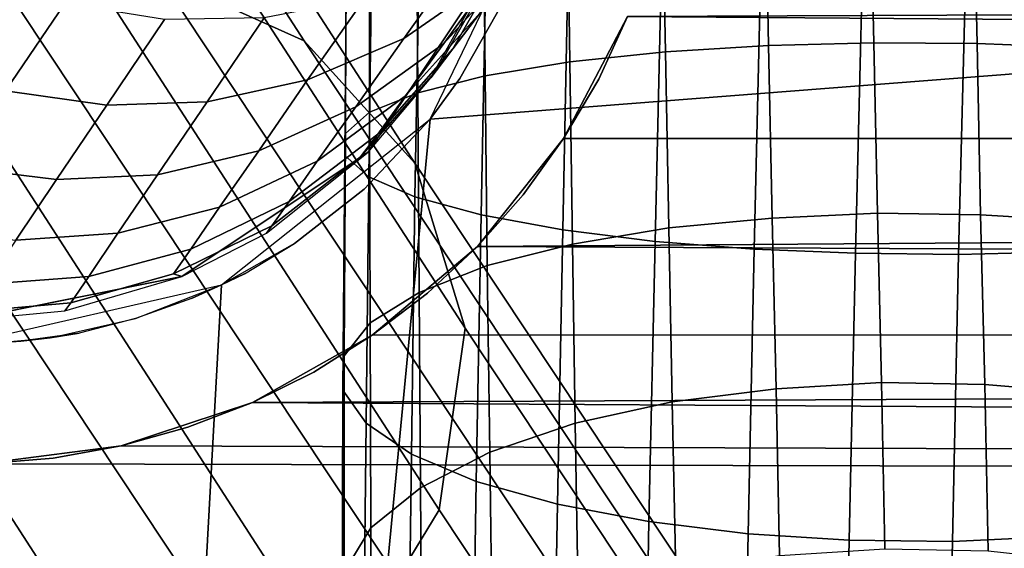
# Model space of a CAD drawing. Extents: x -43.1 to 43.1, y -41.3 to 41.3.
# Tile 432 of 744: x 0.0083 to 0.1515, y -0.1166 to -0.0398. Entities that reach past the tile are written whole.
import ezdxf

# ---------------------------------------------------------------- set-up
doc = ezdxf.new("R2010")
doc.units = 0
for name, color, linetype in [('CABLE', 18, 'CONTINUOUS'), ('CEILING_SUPPORT', 254, 'CONTINUOUS'), ('CLAMP', 254, 'CONTINUOUS'), ('METAL_BASE', 254, 'CONTINUOUS'), ('WIRE', 254, 'CONTINUOUS')]:
    doc.layers.add(name, color=color, linetype=linetype)

msp = doc.modelspace()

# ---------------------------------------------------------------- linework, layer by layer
at = {"layer": 'CABLE'}
for points in [[(0.0497, -0.0428, 27.6967), (-0.0227, 0.069, 27.419), (-0.0441, 0.0789, 27.4279), (0.0285, -0.0333, 27.7066)], [(0.0658, -0.0606, 27.6847), (-0.0062, 0.0507, 27.4082), (-0.0227, 0.069, 27.419), (0.0497, -0.0428, 27.6967)], [(0.0731, -0.0846, 27.6725), (0.0013, 0.0263, 27.3971), (-0.0062, 0.0507, 27.4082), (0.0658, -0.0606, 27.6847)], [(0.0693, -0.111, 27.6624), (-0.0022, -0.0005, 27.3879), (0.0013, 0.0263, 27.3971), (0.0731, -0.0846, 27.6725)], [(0.0549, -0.1348, 27.6563), (-0.0164, -0.0245, 27.3823), (-0.0022, -0.0005, 27.3879), (0.0693, -0.111, 27.6624)], [(0.0328, -0.1519, 27.6552), (-0.0385, -0.0415, 27.3812), (-0.0164, -0.0245, 27.3823), (0.0549, -0.1348, 27.6563)], [(0.1591, -0.2653, 28.2591), (0.0042, -0.032, 27.7138), (-0.0211, -0.0398, 27.7175), (0.1337, -0.2731, 28.2628)], [(0.1833, -0.2666, 28.252), (0.0285, -0.0333, 27.7066), (0.0042, -0.032, 27.7138), (0.1591, -0.2653, 28.2591)], [(0.2046, -0.2763, 28.2424), (0.0497, -0.0428, 27.6967), (0.0285, -0.0333, 27.7066), (0.1833, -0.2666, 28.252)], [(0.1337, -0.2731, 28.2628), (-0.0211, -0.0398, 27.7175), (-0.0432, -0.0568, 27.7165), (0.1117, -0.2902, 28.2619)], [(0.0074, -0.1597, 27.6589), (-0.064, -0.0492, 27.3844), (-0.0385, -0.0415, 27.3812), (0.0328, -0.1519, 27.6552)], [(0.2209, -0.2943, 28.2308), (0.0658, -0.0606, 27.6847), (0.0497, -0.0428, 27.6967), (0.2046, -0.2763, 28.2424)], [(0.1117, -0.2902, 28.2619), (-0.0432, -0.0568, 27.7165), (-0.0576, -0.0807, 27.7104), (0.0973, -0.3142, 28.2561)], [(0.2283, -0.3185, 28.219), (0.0731, -0.0846, 27.6725), (0.0658, -0.0606, 27.6847), (0.2209, -0.2943, 28.2308)], [(0.0973, -0.3142, 28.2561), (-0.0576, -0.0807, 27.7104), (-0.0614, -0.107, 27.7002), (0.0937, -0.3407, 28.2464)], [(0.2246, -0.345, 28.2093), (0.0693, -0.111, 27.6624), (0.0731, -0.0846, 27.6725), (0.2283, -0.3185, 28.219)], [(0.0937, -0.3407, 28.2464), (-0.0614, -0.107, 27.7002), (-0.0541, -0.1311, 27.688), (0.1011, -0.3649, 28.2347)], [(0.2103, -0.369, 28.2035), (0.0549, -0.1348, 27.6563), (0.0693, -0.111, 27.6624), (0.2246, -0.345, 28.2093)]]:
    msp.add_3dface(points, dxfattribs=at)
at = {"layer": 'CEILING_SUPPORT'}
for points in [[(0.068, -0.0542, 101.9285), (0.7651, 0, 101.9285), (0.7651, -0.7651, 101.9285), (0, -0.7651, 101.9285)], [(0.068, -0.0542, 101.859), (0.7651, 0, 101.859), (0.7651, -0.7651, 101.859), (0, -0.7651, 101.859)], [(0.068, -0.0542, 101.9285), (0.0848, -0.0193, 101.9285), (0.7651, 0, 101.9285)], [(0.068, -0.0542, 101.859), (0.0848, -0.0193, 101.859), (0.7651, 0, 101.859)], [(0.0786, -0.0372, 101.859), (0.0786, -0.0372, 101.9285), (0.0723, -0.0483, 101.9285), (0.0723, -0.0483, 101.859)], [(0.0723, -0.0483, 101.859), (0.0723, -0.0483, 101.9285), (0.068, -0.0542, 101.9285), (0.068, -0.0542, 101.859)], [(0, -0.7651, 101.9285), (0.0377, -0.0783, 101.9285), (0.068, -0.0542, 101.9285)], [(0.068, -0.0542, 101.859), (0, -0.7651, 101.859), (0.0377, -0.0783, 101.859)], [(0.068, -0.0542, 101.859), (0.068, -0.0542, 101.9285), (0.0584, -0.0644, 101.9285), (0.0584, -0.0644, 101.859)], [(0.0584, -0.0644, 101.859), (0.0584, -0.0644, 101.9285), (0.0483, -0.0723, 101.9285), (0.0483, -0.0723, 101.859)], [(0.0483, -0.0723, 101.859), (0.0483, -0.0723, 101.9285), (0.0377, -0.0783, 101.9285), (0.041, -0.0767, 101.859)], [(0.041, -0.0767, 101.859), (0.0377, -0.0783, 101.9285), (0.0377, -0.0783, 101.859)], [(0.0377, -0.0783, 101.9285), (0, -0.7651, 101.9285), (0, -0.0869, 101.9285)], [(0.0377, -0.0783, 101.859), (0, -0.7651, 101.859), (0, -0.0869, 101.859)], [(0.0377, -0.0783, 101.859), (0.0333, -0.0803, 101.9285), (0.0252, -0.0832, 101.9285), (0.0252, -0.0832, 101.859)], [(0.0377, -0.0783, 101.859), (0.0377, -0.0783, 101.9285), (0.0333, -0.0803, 101.9285)], [(0.0252, -0.0832, 101.859), (0.0252, -0.0832, 101.9285), (0.017, -0.0853, 101.9285), (0.0128, -0.086, 101.859)], [(0.0128, -0.086, 101.859), (0.017, -0.0853, 101.9285), (0.0085, -0.0865, 101.9285)], [(0.0043, -0.0868, 101.859), (0.0085, -0.0865, 101.9285), (0, -0.0869, 101.9285)], [(0.0128, -0.086, 101.859), (0.0085, -0.0865, 101.9285), (0.0043, -0.0868, 101.859)]]:
    msp.add_3dface(points, dxfattribs=at)
at = {"layer": 'CLAMP'}
for points in [[(2.4062, -0.057, 94.0517), (0.0967, -0.0393, 94.0536), (2.4012, -0.0287, 94.0544)], [(2.4012, -0.0287, 93.152), (0.0967, -0.0393, 93.1528), (2.4062, -0.057, 93.1547)], [(2.4062, -0.057, 94.0517), (0.0874, -0.057, 94.0517), (0.0967, -0.0393, 94.0536)], [(2.4062, -0.057, 93.1547), (0.0967, -0.0393, 93.1528), (0.0874, -0.057, 93.1548)], [(0.0967, -0.0393, 93.1528), (0.0967, -0.0393, 94.0536), (0.0925, -0.0484, 94.0527), (0.0925, -0.0484, 93.1537)], [(0.0874, -0.057, 93.1548), (0.0925, -0.0484, 93.1537), (0.0925, -0.0484, 94.0527), (0.0874, -0.057, 94.0517)], [(0.0749, -0.0727, 94.0494), (2.4062, -0.057, 94.0517), (2.4145, -0.0842, 94.0474)], [(0.0874, -0.057, 94.0517), (2.4062, -0.057, 94.0517), (0.0749, -0.0727, 94.0494)], [(2.4062, -0.057, 93.1547), (0.0749, -0.0727, 93.157), (2.4145, -0.0842, 93.159)], [(2.4062, -0.057, 93.1547), (0.0874, -0.057, 93.1548), (0.0749, -0.0727, 93.157)], [(0.0815, -0.0652, 94.0505), (0.0815, -0.0652, 93.1559), (0.0874, -0.057, 93.1548), (0.0874, -0.057, 94.0517)], [(0.0815, -0.0652, 93.1559), (0.0815, -0.0652, 94.0505), (0.0749, -0.0727, 94.0494), (0.0749, -0.0727, 93.157)], [(2.4145, -0.0842, 94.0474), (0.0596, -0.0856, 94.0471), (0.0749, -0.0727, 94.0494)], [(0.0596, -0.0856, 93.1593), (2.4145, -0.0842, 93.159), (0.0749, -0.0727, 93.157)], [(0.0676, -0.0795, 94.0482), (0.0676, -0.0795, 93.1582), (0.0749, -0.0727, 93.157), (0.0749, -0.0727, 94.0494)], [(0.0596, -0.0856, 94.0471), (0.0596, -0.0856, 93.1593), (0.0676, -0.0795, 93.1582), (0.0676, -0.0795, 94.0482)], [(0.0422, -0.0954, 94.0451), (2.4145, -0.0842, 94.0474), (2.4258, -0.1101, 94.0417)], [(2.4145, -0.0842, 94.0474), (0.0422, -0.0954, 94.0451), (0.0596, -0.0856, 94.0471)], [(0.0422, -0.0954, 93.1613), (2.4258, -0.1101, 93.1647), (2.4145, -0.0842, 93.159)], [(0.0422, -0.0954, 93.1613), (2.4145, -0.0842, 93.159), (0.0596, -0.0856, 93.1593)], [(0.0596, -0.0856, 94.0471), (0.0511, -0.091, 94.046), (0.0511, -0.091, 93.1604), (0.0596, -0.0856, 93.1593)], [(0.0511, -0.091, 93.1604), (0.0511, -0.091, 94.046), (0.0422, -0.0954, 94.0451), (0.0422, -0.0954, 93.1613)], [(2.4258, -0.1101, 94.0417), (0.0231, -0.1017, 94.0437), (0.0422, -0.0954, 94.0451)], [(2.4258, -0.1101, 93.1647), (0.0422, -0.0954, 93.1613), (0.0231, -0.1017, 93.1627)], [(0.0328, -0.099, 93.1621), (0.0422, -0.0954, 93.1613), (0.0422, -0.0954, 94.0451), (0.0328, -0.099, 94.0443)], [(0.0231, -0.1017, 94.0437), (0.0231, -0.1017, 93.1627), (0.0328, -0.099, 93.1621), (0.0328, -0.099, 94.0443)], [(0.0031, -0.1043, 94.0431), (0.0231, -0.1017, 94.0437), (2.4258, -0.1101, 94.0417)], [(2.4258, -0.1101, 93.1647), (0.0231, -0.1017, 93.1627), (0.0031, -0.1043, 93.1633)], [(0.0132, -0.1035, 94.0433), (0.0132, -0.1035, 93.1631), (0.0231, -0.1017, 93.1627), (0.0231, -0.1017, 94.0437)], [(2.4258, -0.1101, 94.0417), (-0.6955, -0.1312, 94.0358), (0.0031, -0.1043, 94.0431)], [(2.4258, -0.1101, 93.1647), (0.0031, -0.1043, 93.1633), (-0.6955, -0.1312, 93.1706)], [(0.0031, -0.1043, 93.1633), (0.0132, -0.1035, 93.1631), (0.0061, -0.1041, 93.6032)], [(0.0061, -0.1041, 93.6032), (0.0132, -0.1035, 94.0433), (0.0031, -0.1043, 94.0431)], [(0.0132, -0.1035, 94.0433), (0.0061, -0.1041, 93.6032), (0.0132, -0.1035, 93.1631)], [(-0.6955, -0.1312, 94.0358), (2.4258, -0.1101, 94.0417), (2.4399, -0.1343, 94.0349)], [(2.4399, -0.1343, 93.1715), (2.4258, -0.1101, 93.1647), (-0.6955, -0.1312, 93.1706)]]:
    msp.add_3dface(points, dxfattribs=at)
at = {"layer": 'METAL_BASE'}
for points in [[(-1.669, 0.6609, 8.6989), (-0.8194, 1.6735, 8.6989), (0.4824, 1.903, 8.6989), (1.6271, -1.2421, 8.6989)], [(-0.9992, 1.3658, 8.6989), (-1.609, 0.3096, 8.6989), (-1.3972, -0.8914, 8.6989), (1.2928, 1.3658, 8.6989)], [(-1.3972, -0.8914, 8.6989), (-0.463, -1.6754, 8.6989), (0.7566, -1.6754, 8.6989), (1.2928, 1.3658, 8.6989)], [(-0.8992, 1.2466, 0.6411), (-1.4558, 0.2826, 0.6411), (-1.2625, -0.8137, 0.6411), (1.1929, 1.2466, 0.6411)], [(-1.2625, -0.8137, 0.6411), (-0.4098, -1.5292, 0.6411), (0.7034, -1.5292, 0.6411), (1.1929, 1.2466, 0.6411)], [(-0.8194, -1.6735, 8.6989), (-1.669, -0.6609, 8.6989), (-1.669, 0.6609, 8.6989), (1.6271, -1.2421, 8.6989)]]:
    msp.add_3dface(points, dxfattribs=at)
at = {"layer": 'WIRE'}
for points in [[(0.0883, -0.0459, 1.5137), (0.0879, -0.0187, 1.5097), (0.1017, -0.0182, 1.5184), (0.1022, -0.0444, 1.5222)], [(0.1022, -0.0444, 1.5222), (0.1017, -0.0182, 1.5184), (0.1167, -0.0179, 1.5241), (0.1172, -0.0435, 1.5276)], [(0.1172, -0.0435, 1.5276), (0.1167, -0.0179, 1.5241), (0.1319, -0.0178, 1.5268), (0.1325, -0.0431, 1.5302)], [(0.1325, -0.0431, 1.5302), (0.1319, -0.0178, 1.5268), (0.1469, -0.0179, 1.5267), (0.1475, -0.0432, 1.53)], [(0.1475, -0.0432, 1.53), (0.1469, -0.0179, 1.5267), (0.1617, -0.0182, 1.5239), (0.1622, -0.0438, 1.5271)], [(0.0662, -0.0504, 1.489), (0.066, -0.0205, 1.4844), (0.0757, -0.0195, 1.4982), (0.076, -0.0479, 1.5025)], [(0.076, -0.0479, 1.5025), (0.0757, -0.0195, 1.4982), (0.0879, -0.0187, 1.5097), (0.0883, -0.0459, 1.5137)], [(0.0592, -0.0532, 1.4735), (0.0592, -0.0216, 1.4687), (0.066, -0.0205, 1.4844), (0.0662, -0.0504, 1.489)], [(0.0557, -0.0563, 1.457), (0.0558, -0.0229, 1.4518), (0.0592, -0.0216, 1.4687), (0.0592, -0.0532, 1.4735)], [(0.0724, -0.0309, 3.3604), (0.0642, -0.0425, 3.3985), (0.0769, -0.0336, 3.4038), (0.085, -0.0223, 3.3664)], [(0.0769, -0.0336, 3.4038), (0.07, -0.0432, 3.4418), (0.0808, -0.0313, 3.4465), (0.0876, -0.0221, 3.4094)], [(0.0556, -0.0595, 1.44), (0.0559, -0.0242, 1.4346), (0.0558, -0.0229, 1.4518), (0.0557, -0.0563, 1.457)], [(0.0591, -0.0626, 1.4235), (0.0596, -0.0255, 1.4179), (0.0559, -0.0242, 1.4346), (0.0556, -0.0595, 1.44)], [(0.0753, -0.0387, 3.4842), (0.0713, -0.044, 3.5222), (0.0796, -0.0294, 3.5247), (0.0836, -0.0243, 3.4879)], [(0.0658, -0.0655, 1.4082), (0.0665, -0.0267, 1.4025), (0.0596, -0.0255, 1.4179), (0.0591, -0.0626, 1.4235)], [(0.0754, -0.0681, 1.3948), (0.0762, -0.0279, 1.3889), (0.0665, -0.0267, 1.4025), (0.0658, -0.0655, 1.4082)], [(0.0873, -0.0703, 1.3837), (0.0881, -0.0288, 1.3778), (0.0762, -0.0279, 1.3889), (0.0754, -0.0681, 1.3948)], [(0.0713, -0.044, 3.5222), (0.0689, -0.0472, 3.5605), (0.0772, -0.0325, 3.5618), (0.0796, -0.0294, 3.5247)], [(0.1007, -0.072, 1.3753), (0.1017, -0.0296, 1.3694), (0.0881, -0.0288, 1.3778), (0.0873, -0.0703, 1.3837)], [(0.1151, -0.0731, 1.3697), (0.1161, -0.0301, 1.3638), (0.1017, -0.0296, 1.3694), (0.1007, -0.072, 1.3753)], [(0.0585, -0.0366, 3.355), (0.0502, -0.0485, 3.3937), (0.0642, -0.0425, 3.3985), (0.0724, -0.0309, 3.3604)], [(0.07, -0.0432, 3.4418), (0.0644, -0.0508, 3.4805), (0.0753, -0.0387, 3.4842), (0.0808, -0.0313, 3.4465)], [(0.1298, -0.0737, 1.3668), (0.1309, -0.0304, 1.361), (0.1161, -0.0301, 1.3638), (0.1151, -0.0731, 1.3697)], [(0.1448, -0.0739, 1.3666), (0.1459, -0.0305, 1.3609), (0.1309, -0.0304, 1.361), (0.1298, -0.0737, 1.3668)], [(0.1601, -0.0735, 1.3691), (0.1611, -0.0305, 1.3637), (0.1459, -0.0305, 1.3609), (0.1448, -0.0739, 1.3666)], [(0.0003, -0.0324, 3.342), (-0.0083, -0.0453, 3.3822), (0.0063, -0.0501, 3.3839), (0.0149, -0.0374, 3.3439)], [(0.059, -0.059, 3.599), (0.059, -0.059, 103.7482), (0.0771, -0.0319, 103.7482), (0.0771, -0.0319, 3.599)], [(0.0689, -0.0472, 3.5605), (0.0681, -0.0482, 3.599), (0.0771, -0.0319, 3.599), (0.0772, -0.0325, 3.5618)], [(0.0642, -0.0425, 3.3985), (0.0572, -0.0524, 3.4374), (0.07, -0.0432, 3.4418), (0.0769, -0.0336, 3.4038)], [(0.0439, -0.0395, 3.3504), (0.0356, -0.0517, 3.3897), (0.0502, -0.0485, 3.3937), (0.0585, -0.0366, 3.355)], [(0.0149, -0.0374, 3.3439), (0.0063, -0.0501, 3.3839), (0.021, -0.0522, 3.3864), (0.0294, -0.0397, 3.3467)], [(0.0294, -0.0397, 3.3467), (0.021, -0.0522, 3.3864), (0.0356, -0.0517, 3.3897), (0.0439, -0.0395, 3.3504)], [(0.0644, -0.0508, 3.4805), (0.0604, -0.0564, 3.5197), (0.0713, -0.044, 3.5222), (0.0753, -0.0387, 3.4842)], [(0.0502, -0.0485, 3.3937), (0.0431, -0.0588, 3.4334), (0.0572, -0.0524, 3.4374), (0.0642, -0.0425, 3.3985)], [(0.0572, -0.0524, 3.4374), (0.0516, -0.0603, 3.4771), (0.0644, -0.0508, 3.4805), (0.07, -0.0432, 3.4418)], [(0.0604, -0.0564, 3.5197), (0.0579, -0.0597, 3.5593), (0.0689, -0.0472, 3.5605), (0.0713, -0.044, 3.5222)], [(0.1027, -0.07, 1.5287), (0.1022, -0.0444, 1.5222), (0.1172, -0.0435, 1.5276), (0.1177, -0.0686, 1.5339)], [(0.1177, -0.0686, 1.5339), (0.1172, -0.0435, 1.5276), (0.1325, -0.0431, 1.5302), (0.133, -0.0679, 1.5363)], [(0.133, -0.0679, 1.5363), (0.1325, -0.0431, 1.5302), (0.1475, -0.0432, 1.53), (0.148, -0.0681, 1.5359)], [(0.148, -0.0681, 1.5359), (0.1475, -0.0432, 1.53), (0.1622, -0.0438, 1.5271), (0.1627, -0.069, 1.533)], [(0.0887, -0.0724, 1.5206), (0.0883, -0.0459, 1.5137), (0.1022, -0.0444, 1.5222), (0.1027, -0.07, 1.5287)], [(0.0579, -0.0597, 3.5593), (0.059, -0.059, 3.599), (0.0681, -0.0482, 3.599), (0.0689, -0.0472, 3.5605)], [(0.0763, -0.0755, 1.5098), (0.076, -0.0479, 1.5025), (0.0883, -0.0459, 1.5137), (0.0887, -0.0724, 1.5206)], [(0.0356, -0.0517, 3.3897), (0.0284, -0.0623, 3.43), (0.0431, -0.0588, 3.4334), (0.0502, -0.0485, 3.3937)], [(0.0664, -0.0794, 1.4966), (0.0662, -0.0504, 1.489), (0.076, -0.0479, 1.5025), (0.0763, -0.0755, 1.5098)], [(0.0063, -0.0501, 3.3839), (-0.001, -0.0612, 3.4251), (0.0137, -0.063, 3.4273), (0.021, -0.0522, 3.3864)], [(0.0516, -0.0603, 3.4771), (0.0475, -0.0662, 3.5174), (0.0604, -0.0564, 3.5197), (0.0644, -0.0508, 3.4805)], [(0.0593, -0.0838, 1.4817), (0.0592, -0.0532, 1.4735), (0.0662, -0.0504, 1.489), (0.0664, -0.0794, 1.4966)], [(0.021, -0.0522, 3.3864), (0.0137, -0.063, 3.4273), (0.0284, -0.0623, 3.43), (0.0356, -0.0517, 3.3897)], [(0.0431, -0.0588, 3.4334), (0.0374, -0.067, 3.474), (0.0516, -0.0603, 3.4771), (0.0572, -0.0524, 3.4374)], [(0.0555, -0.0886, 1.4655), (0.0557, -0.0563, 1.457), (0.0592, -0.0532, 1.4735), (0.0593, -0.0838, 1.4817)], [(0.0475, -0.0662, 3.5174), (0.045, -0.0697, 3.5581), (0.0579, -0.0597, 3.5593), (0.0604, -0.0564, 3.5197)], [(0.0553, -0.0936, 1.449), (0.0556, -0.0595, 1.44), (0.0557, -0.0563, 1.457), (0.0555, -0.0886, 1.4655)], [(0.0284, -0.0623, 3.43), (0.0226, -0.0708, 3.4713), (0.0374, -0.067, 3.474), (0.0431, -0.0588, 3.4334)], [(0.0319, -0.0771, 3.599), (0.0319, -0.0771, 103.7482), (0.059, -0.059, 103.7482), (0.059, -0.059, 3.599)], [(0.045, -0.0697, 3.5581), (0.0442, -0.0708, 3.599), (0.059, -0.059, 3.599), (0.0579, -0.0597, 3.5593)], [(0.0587, -0.0984, 1.4329), (0.0591, -0.0626, 1.4235), (0.0556, -0.0595, 1.44), (0.0553, -0.0936, 1.449)], [(-0.001, -0.0612, 3.4251), (-0.007, -0.0701, 3.4675), (0.0078, -0.0718, 3.4692), (0.0137, -0.063, 3.4273)], [(0.0374, -0.067, 3.474), (0.0332, -0.0731, 3.5153), (0.0475, -0.0662, 3.5174), (0.0516, -0.0603, 3.4771)], [(0.0137, -0.063, 3.4273), (0.0078, -0.0718, 3.4692), (0.0226, -0.0708, 3.4713), (0.0284, -0.0623, 3.43)], [(0.0653, -0.1029, 1.4179), (0.0658, -0.0655, 1.4082), (0.0591, -0.0626, 1.4235), (0.0587, -0.0984, 1.4329)], [(0.0747, -0.1069, 1.4047), (0.0754, -0.0681, 1.3948), (0.0658, -0.0655, 1.4082), (0.0653, -0.1029, 1.4179)], [(0.0226, -0.0708, 3.4713), (0.0184, -0.0771, 3.5135), (0.0332, -0.0731, 3.5153), (0.0374, -0.067, 3.474)], [(0.0332, -0.0731, 3.5153), (0.0307, -0.0767, 3.557), (0.045, -0.0697, 3.5581), (0.0475, -0.0662, 3.5174)], [(0.0865, -0.1102, 1.3938), (0.0873, -0.0703, 1.3837), (0.0754, -0.0681, 1.3948), (0.0747, -0.1069, 1.4047)], [(0.1032, -0.0953, 1.5379), (0.1027, -0.07, 1.5287), (0.1177, -0.0686, 1.5339), (0.1183, -0.0934, 1.5429)], [(0.1183, -0.0934, 1.5429), (0.1177, -0.0686, 1.5339), (0.133, -0.0679, 1.5363), (0.1336, -0.0925, 1.545)], [(0.1336, -0.0925, 1.545), (0.133, -0.0679, 1.5363), (0.148, -0.0681, 1.5359), (0.1486, -0.0928, 1.5446)], [(0.1486, -0.0928, 1.5446), (0.148, -0.0681, 1.5359), (0.1627, -0.069, 1.533), (0.1632, -0.094, 1.5417)], [(0.0307, -0.0767, 3.557), (0.0319, -0.0771, 3.599), (0.0442, -0.0708, 3.599), (0.045, -0.0697, 3.5581)], [(0.0891, -0.0984, 1.5302), (0.0887, -0.0724, 1.5206), (0.1027, -0.07, 1.5287), (0.1032, -0.0953, 1.5379)], [(0.0078, -0.0718, 3.4692), (0.0035, -0.0782, 3.512), (0.0184, -0.0771, 3.5135), (0.0226, -0.0708, 3.4713)], [(0.0998, -0.1127, 1.3855), (0.1007, -0.072, 1.3753), (0.0873, -0.0703, 1.3837), (0.0865, -0.1102, 1.3938)], [(0.0767, -0.1026, 1.5199), (0.0763, -0.0755, 1.5098), (0.0887, -0.0724, 1.5206), (0.0891, -0.0984, 1.5302)], [(0.1142, -0.1145, 1.3799), (0.1151, -0.0731, 1.3697), (0.1007, -0.072, 1.3753), (0.0998, -0.1127, 1.3855)], [(0.0184, -0.0771, 3.5135), (0.0158, -0.0809, 3.5561), (0.0307, -0.0767, 3.557), (0.0332, -0.0731, 3.5153)], [(0.1289, -0.1154, 1.377), (0.1298, -0.0737, 1.3668), (0.1151, -0.0731, 1.3697), (0.1142, -0.1145, 1.3799)], [(0.1439, -0.1156, 1.3767), (0.1448, -0.0739, 1.3666), (0.1298, -0.0737, 1.3668), (0.1289, -0.1154, 1.377)], [(0.1592, -0.1149, 1.379), (0.1601, -0.0735, 1.3691), (0.1448, -0.0739, 1.3666), (0.1439, -0.1156, 1.3767)], [(0.0666, -0.1078, 1.5073), (0.0664, -0.0794, 1.4966), (0.0763, -0.0755, 1.5098), (0.0767, -0.1026, 1.5199)], [(0, -0.0835, 3.599), (0, -0.0835, 94.5127), (0.0319, -0.0771, 3.599)], [(0.0319, -0.0771, 103.7482), (0.0319, -0.0771, 3.599), (0, -0.0835, 94.5127), (0.0164, -0.0802, 103.7482)], [(0.0035, -0.0782, 3.512), (0.0009, -0.0822, 3.5554), (0.0158, -0.0809, 3.5561), (0.0184, -0.0771, 3.5135)], [(0.0158, -0.0809, 3.5561), (0.0149, -0.0821, 3.599), (0.0319, -0.0771, 3.599), (0.0307, -0.0767, 3.557)], [(0.0594, -0.1136, 1.4929), (0.0593, -0.0838, 1.4817), (0.0664, -0.0794, 1.4966), (0.0666, -0.1078, 1.5073)], [(0.0164, -0.0802, 103.7482), (0, -0.0835, 94.5127), (0, -0.0835, 103.7482)], [(0.0009, -0.0822, 3.5554), (0, -0.0835, 3.599), (0.0149, -0.0821, 3.599), (0.0158, -0.0809, 3.5561)], [(0.0555, -0.12, 1.4773), (0.0555, -0.0886, 1.4655), (0.0593, -0.0838, 1.4817), (0.0594, -0.1136, 1.4929)], [(0.0552, -0.1265, 1.4614), (0.0553, -0.0936, 1.449), (0.0555, -0.0886, 1.4655), (0.0555, -0.12, 1.4773)], [(0.1188, -0.1177, 1.5544), (0.1183, -0.0934, 1.5429), (0.1336, -0.0925, 1.545), (0.1341, -0.1167, 1.5563)], [(0.1341, -0.1167, 1.5563), (0.1336, -0.0925, 1.545), (0.1486, -0.0928, 1.5446), (0.1491, -0.117, 1.5558)], [(0.1491, -0.117, 1.5558), (0.1486, -0.0928, 1.5446), (0.1632, -0.094, 1.5417), (0.1638, -0.1186, 1.5529)], [(0.0583, -0.1329, 1.4458), (0.0587, -0.0984, 1.4329), (0.0553, -0.0936, 1.449), (0.0552, -0.1265, 1.4614)], [(0.1037, -0.1201, 1.5498), (0.1032, -0.0953, 1.5379), (0.1183, -0.0934, 1.5429), (0.1188, -0.1177, 1.5544)], [(0.0895, -0.1239, 1.5425), (0.0891, -0.0984, 1.5302), (0.1032, -0.0953, 1.5379), (0.1037, -0.1201, 1.5498)], [(0.0648, -0.1389, 1.4313), (0.0653, -0.1029, 1.4179), (0.0587, -0.0984, 1.4329), (0.0583, -0.1329, 1.4458)], [(0.077, -0.129, 1.5327), (0.0767, -0.1026, 1.5199), (0.0891, -0.0984, 1.5302), (0.0895, -0.1239, 1.5425)], [(0.0741, -0.1442, 1.4185), (0.0747, -0.1069, 1.4047), (0.0653, -0.1029, 1.4179), (0.0648, -0.1389, 1.4313)], [(0.0668, -0.1353, 1.5207), (0.0666, -0.1078, 1.5073), (0.0767, -0.1026, 1.5199), (0.077, -0.129, 1.5327)], [(0.0858, -0.1486, 1.4078), (0.0865, -0.1102, 1.3938), (0.0747, -0.1069, 1.4047), (0.0741, -0.1442, 1.4185)], [(0.0595, -0.1424, 1.5069), (0.0594, -0.1136, 1.4929), (0.0666, -0.1078, 1.5073), (0.0668, -0.1353, 1.5207)], [(0.0991, -0.1519, 1.3997), (0.0998, -0.1127, 1.3855), (0.0865, -0.1102, 1.3938), (0.0858, -0.1486, 1.4078)], [(0.1134, -0.1542, 1.3942), (0.1142, -0.1145, 1.3799), (0.0998, -0.1127, 1.3855), (0.0991, -0.1519, 1.3997)], [(0.0555, -0.1502, 1.4921), (0.0555, -0.12, 1.4773), (0.0594, -0.1136, 1.4929), (0.0595, -0.1424, 1.5069)], [(0.1281, -0.1555, 1.3913), (0.1289, -0.1154, 1.377), (0.1142, -0.1145, 1.3799), (0.1134, -0.1542, 1.3942)], [(0.143, -0.1557, 1.3908), (0.1439, -0.1156, 1.3767), (0.1289, -0.1154, 1.377), (0.1281, -0.1555, 1.3913)], [(0.1584, -0.1549, 1.393), (0.1592, -0.1149, 1.379), (0.1439, -0.1156, 1.3767), (0.143, -0.1557, 1.3908)]]:
    msp.add_3dface(points, dxfattribs=at)

doc.saveas('drawing.dxf')
